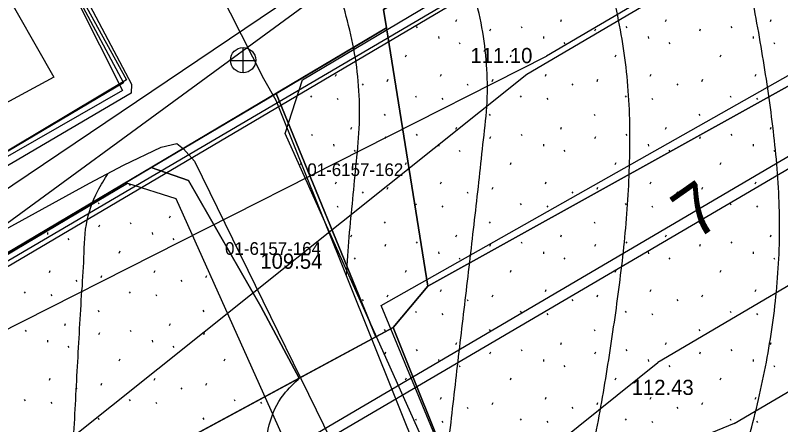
# Model space of a CAD drawing. Extents: x 412225 to 413380, y 4456471 to 4457189.
# Drawn here: x 413052.1 to 413112.6, y 4456831.1 to 4456863.4 of the extents above; entities that cross this region are included whole.
import ezdxf

# ---------------------------------------------------------------- set-up
doc = ezdxf.new("R2010")
doc.units = 0
for name, color, linetype in [('0_HALİHAZIR', 7, 'Continuous'), ('0_KADASTRO', 7, 'Continuous'), ('Level 28', 7, 'Continuous'), ('Level 41', 7, 'Continuous'), ('Level 54', 7, 'Continuous')]:
    doc.layers.add(name, color=color, linetype=linetype)

msp = doc.modelspace()

# ---------------------------------------------------------------- linework, layer by layer
at = {"layer": '0_HALİHAZIR'}
for p, q in [((413070.081, 4456858.885), (413070.081, 4456860.885)), ((413069.061, 4456859.875), (413071.061, 4456859.875))]:
    msp.add_line(p, q, dxfattribs=at)
for points in [[(413308.439, 4456995.203), (413040.966, 4456837.39), (412966.32, 4456784.092)], [(413308.103, 4456965.941), (413265.175, 4456940.384), (413047.239, 4456812.664), (412821.475, 4456681.363)], [(413101.589, 4456792.443), (413098.903, 4456797.22), (413080.986, 4456840.51), (413124.68, 4456865.219), (413175.605, 4456894.045), (413228.652, 4456922.382), (413248.055, 4456932.336), (413262.23, 4456891.913), (413262.792, 4456889.108), (413224.6, 4456867.435), (413186.768, 4456846.773), (413140.241, 4456816.307), (413141.746, 4456812.452)], [(413170.907, 4456685.636), (413151.928, 4456673.349), (413150.868, 4456674.019), (413150.219, 4456675.001), (413136.017, 4456715.95), (413125.491, 4456740.783), (413109.903, 4456772.28), (413097.267, 4456796.943), (413085.886, 4456823.793), (413072.678, 4456856.704), (413071.71, 4456858.426), (413060.306, 4456880.914), (413056.168, 4456890.292), (413056.179, 4456890.533), (413083.818, 4456906.745), (413095.637, 4456913.835), (413095.915, 4456913.724), (413109.286, 4456891.996), (413110.948, 4456888.736), (413111.525, 4456887.443)], [(413053.722, 4456872.206), (413061.252, 4456858.002), (413061.217, 4456857.274), (413038.322, 4456843.859), (413020.285, 4456875.569)], [(413055.093, 4456868.289), (413060.533, 4456857.496), (413038.685, 4456844.987), (413030.994, 4456859.668)], [(413020.058, 4456829.381), (413057.923, 4456850.172), (413060.621, 4456851.591), (413063.592, 4456853.026), (413064.835, 4456853.303), (413065.344, 4456852.894), (413066.212, 4456851.911), (413080.635, 4456822.471), (413094.339, 4456789.635), (413106.365, 4456763.307), (413116.3, 4456741.096), (413115.939, 4456739.52), (413114.755, 4456738.065), (413073.127, 4456715.414), (413072.466, 4456715.342), (413071.85, 4456715.325), (413071.322, 4456715.935), (413057.039, 4456746.517), (413050.788, 4456760.243)]]:
    msp.add_lwpolyline(points, dxfattribs=at)
msp.add_lwpolyline([(413045.692, 4456875.86), (413050.109, 4456867.6), (413044.091, 4456864.265), (413044.716, 4456862.927), (413050.777, 4456866.12), (413055.097, 4456858.544), (413039.73, 4456850.257), (413035.925, 4456857.77), (413037.903, 4456859.046), (413036.792, 4456861.076), (413034.719, 4456859.884), (413030.615, 4456867.6)], close=True, dxfattribs=at)
msp.add_circle((413070.066, 4456859.894), 1, dxfattribs=at)
for points in [[(413085.733, 4456824.175), (413086.057, 4456827.148), (413086.383, 4456830.13), (413086.721, 4456833.111), (413087.065, 4456836.091), (413087.415, 4456839.071), (413087.765, 4456842.05), (413088.114, 4456845.03), (413088.458, 4456848.01), (413088.793, 4456850.991), (413089.116, 4456853.974), (413089.378, 4456856.961), (413089.286, 4456859.906), (413088.88, 4456862.85), (413088.184, 4456865.768), (413087.501, 4456868.689), (413086.825, 4456871.612), (413086.145, 4456874.534), (413085.453, 4456877.453), (413084.559, 4456880.303), (413083.478, 4456883.054), (413082.178, 4456885.757), (413080.866, 4456888.455), (413079.571, 4456891.162), (413078.282, 4456893.871), (413076.961, 4456896.563), (413075.413, 4456899.108), (413073.943, 4456900.953)], [(413093.247, 4456806.429), (413093.375, 4456807.126), (413093.909, 4456810.078), (413094.471, 4456813.025), (413095.045, 4456815.97), (413095.633, 4456818.911), (413096.234, 4456821.851), (413096.84, 4456824.789), (413097.442, 4456827.728), (413098.019, 4456830.672), (413098.552, 4456833.623), (413099.033, 4456836.584), (413099.475, 4456839.552), (413099.875, 4456842.524), (413100.216, 4456845.504), (413100.47, 4456848.492), (413100.619, 4456851.487), (413100.649, 4456854.485), (413100.522, 4456857.478), (413100.202, 4456860.454), (413099.688, 4456863.405), (413099.05, 4456866.335), (413098.363, 4456869.256), (413097.673, 4456872.175), (413096.98, 4456875.094), (413096.281, 4456878.012), (413095.564, 4456880.924), (413094.499, 4456883.68), (413093.192, 4456886.335), (413091.61, 4456888.882), (413090.099, 4456891.474), (413088.595, 4456894.07), (413088.321, 4456894.546)], [(413078.242, 4456842.841), (413078.248, 4456842.926), (413078.46, 4456845.917), (413078.746, 4456848.903), (413079.029, 4456851.89), (413079.263, 4456854.88), (413079.195, 4456857.855), (413078.818, 4456860.797), (413078.137, 4456863.718), (413077.407, 4456866.628), (413076.682, 4456869.539), (413075.97, 4456872.453), (413075.268, 4456875.37), (413074.569, 4456878.287), (413073.865, 4456881.204), (413073.121, 4456884.109), (413072.269, 4456886.982), (413071.204, 4456889.775), (413069.607, 4456892.179), (413067.806, 4456893.972)], [(413105.33, 4456781.205), (413104.813, 4456783.505), (413104.289, 4456786.456), (413103.922, 4456789.43), (413103.689, 4456792.419), (413103.566, 4456795.415), (413103.525, 4456798.415), (413103.544, 4456801.414), (413103.666, 4456804.41), (413103.992, 4456807.38), (413104.537, 4456810.322), (413105.262, 4456813.232), (413106.05, 4456816.126), (413106.874, 4456819.011), (413107.714, 4456821.891), (413108.559, 4456824.77), (413109.395, 4456827.651), (413110.191, 4456830.543), (413110.906, 4456833.454), (413111.509, 4456836.391), (413111.978, 4456839.352), (413112.304, 4456842.331), (413112.47, 4456845.323), (413112.467, 4456848.319), (413112.299, 4456851.311), (413111.999, 4456854.294), (413111.605, 4456857.267), (413111.149, 4456860.232), (413110.634, 4456863.187), (413110.059, 4456866.131), (413109.437, 4456869.066), (413108.784, 4456871.994), (413108.113, 4456874.918), (413107.431, 4456877.839), (413106.735, 4456880.757), (413105.949, 4456883.65), (413104.853, 4456886.389), (413103.936, 4456888.023)], [(413060.445, 4456763.907), (413059.083, 4456766.576), (413057.932, 4456769.329), (413057.039, 4456772.181), (413056.374, 4456775.104), (413055.846, 4456778.055), (413055.438, 4456781.025), (413055.14, 4456784.009), (413054.941, 4456787.001), (413054.829, 4456789.998), (413054.782, 4456792.997), (413054.784, 4456795.997), (413054.832, 4456798.996), (413054.941, 4456801.994), (413055.101, 4456804.989), (413055.293, 4456807.983), (413055.488, 4456810.977), (413055.685, 4456813.97), (413055.881, 4456816.964), (413056.075, 4456819.958), (413056.262, 4456822.952), (413056.439, 4456825.947), (413056.607, 4456828.942), (413056.77, 4456831.937), (413056.933, 4456834.933), (413057.1, 4456837.928), (413057.276, 4456840.923), (413057.466, 4456843.917), (413057.675, 4456846.91), (413058.575, 4456849.556), (413059.406, 4456850.952)], [(413060.346, 4456708.22), (413060.301, 4456708.281), (413058.501, 4456710.672), (413056.576, 4456712.973), (413054.647, 4456715.271), (413052.718, 4456717.568), (413050.787, 4456719.864), (413048.855, 4456722.159), (413046.979, 4456724.498), (413045.159, 4456726.881), (413043.41, 4456729.318), (413041.677, 4456731.766), (413039.953, 4456734.222), (413038.235, 4456736.681), (413036.515, 4456739.139), (413034.789, 4456741.593), (413033.049, 4456744.037), (413031.278, 4456746.458), (413029.471, 4456748.852), (413027.632, 4456751.222), (413025.78, 4456753.582), (413023.933, 4456755.947), (413022.113, 4456758.331), (413020.446, 4456760.815), (413018.97, 4456763.386), (413017.594, 4456766.04), (413016.199, 4456768.694), (413014.728, 4456771.308), (413013.246, 4456773.916), (413011.766, 4456776.526), (413010.304, 4456779.145), (413008.864, 4456781.777), (413007.445, 4456784.421), (413006.042, 4456787.072), (413004.653, 4456789.731), (413003.281, 4456792.399), (413001.932, 4456795.079), (413000.609, 4456797.771), (412999.318, 4456800.479), (412998.238, 4456803.263), (412997.855, 4456806.037), (412998.161, 4456808.93), (412999.038, 4456811.796), (413000, 4456814.638), (413000.967, 4456817.477), (413001.862, 4456820.339), (413002.528, 4456823.251), (413002.905, 4456826.196), (413003.107, 4456829.186), (413003.333, 4456832.174), (413003.673, 4456835.123)], [(413093.041, 4456726.25), (413092.869, 4456726.617), (413091.413, 4456729.229), (413089.777, 4456731.742), (413088.081, 4456734.217), (413086.385, 4456736.691), (413084.746, 4456739.202), (413083.212, 4456741.777), (413081.774, 4456744.408), (413080.407, 4456747.078), (413079.082, 4456749.769), (413077.815, 4456752.488), (413076.611, 4456755.235), (413075.447, 4456758), (413074.262, 4456760.756), (413073.038, 4456763.494), (413071.815, 4456766.232), (413070.663, 4456769), (413069.629, 4456771.814), (413068.722, 4456774.671), (413067.964, 4456777.57), (413067.38, 4456780.507), (413066.999, 4456783.477), (413066.838, 4456786.466), (413066.913, 4456789.457), (413067.182, 4456792.44), (413067.577, 4456795.414), (413068.019, 4456798.381), (413068.473, 4456801.346), (413068.933, 4456804.311), (413069.391, 4456807.276), (413069.839, 4456810.242), (413070.272, 4456813.211), (413070.687, 4456816.182), (413071.089, 4456819.155), (413071.426, 4456822.135), (413071.663, 4456825.122), (413071.814, 4456828.117), (413072.134, 4456831.085), (413073.278, 4456833.465), (413074.588, 4456834.814)]]:
    msp.add_spline(points, degree=3, dxfattribs=at)
at = {"layer": '0_KADASTRO'}
for points in [[(413081.18, 4456863.89), (413117.11, 4456885.191), (413114.748, 4456889.381), (413112.325, 4456893.68), (413114.95, 4456895.426), (413121.901, 4456899.897), (413122.52, 4456900.295), (413129.339, 4456904.681), (413130.089, 4456905.163), (413137.659, 4456910.032), (413145.228, 4456914.9), (413152.798, 4456919.769), (413160.405, 4456924.498), (413163.636, 4456926.04), (413168.332, 4456928.282), (413168.13, 4456928.684), (413171.177, 4456930.172), (413172.785, 4456930.957), (413174.23, 4456928.127), (413188.699, 4456899.781), (413084.666, 4456842.03), (413081.416, 4456862.441)], [(413041.557, 4456839.814), (413086.818, 4456872.929), (413114.748, 4456889.381), (413117.11, 4456885.191), (413081.18, 4456863.89), (413081.416, 4456862.441), (413041.992, 4456839.072)], [(413026.958, 4456867.299), (413035.573, 4456871.845), (413038.212, 4456873.237), (413040.562, 4456874.477), (413047.89, 4456878.343), (413049.402, 4456879.141), (413054.227, 4456870.382), (413060.856, 4456858.347), (413049.621, 4456851.65), (413038.343, 4456844.928), (413031.489, 4456858.395)], [(413072.679, 4456857.262), (413081.416, 4456862.441), (413084.666, 4456842.03), (413081.926, 4456838.759), (413080.575, 4456838.03)], [(413062.8, 4456851.406), (413072.679, 4456857.262), (413080.575, 4456838.03), (413081.926, 4456838.759), (413074.509, 4456834.757), (413071.457, 4456840.426), (413065.741, 4456850.378)], [(412988.517, 4456807.371), (413039.412, 4456837.541), (413039.961, 4456836.604), (413040.994, 4456834.845), (413043.581, 4456836.363), (413042.548, 4456838.124), (413041.992, 4456839.072), (413062.8, 4456851.406), (413065.741, 4456850.378), (413071.457, 4456840.426), (413074.509, 4456834.757), (412989.577, 4456788.932)], [(412989.577, 4456788.932), (413081.926, 4456838.759), (413101.802, 4456789.154), (413094.361, 4456785.1), (413093.757, 4456784.771), (413072.6, 4456773.74), (413072.46, 4456773.67), (413051.63, 4456762.814), (413042.762, 4456758.202), (412995.486, 4456733.566)]]:
    msp.add_lwpolyline(points, close=True, dxfattribs=at)
msp.add_lwpolyline([(413101.802, 4456789.154), (413081.926, 4456838.759), (413084.666, 4456842.03), (413188.699, 4456899.781), (413227.203, 4456920.401), (413243.637, 4456929.202), (413244.91, 4456926.572), (413267.668, 4456885.105), (413263.645, 4456882.832), (413242.448, 4456870.545), (413228.112, 4456862.238), (413213.766, 4456853.922), (413193.383, 4456842.116), (413184.691, 4456837.083), (413183.689, 4456836.502), (413165.406, 4456825.906)], dxfattribs=at)
at = {"layer": 'Level 28'}
for p, q in [((413049.366, 4456879.013), (413060.623, 4456858.115)), ((413074.751, 4456858.353), (413088.956, 4456866.772)), ((413060.623, 4456858.115), (413049.384, 4456851.449)), ((413073.402, 4456854.087), (413074.751, 4456858.353)), ((413096.311, 4456803.183), (413073.402, 4456854.087)), ((413052.056, 4456844.896), (413060.934, 4456850.161)), ((413060.934, 4456850.161), (413064.745, 4456848.956)), ((413064.745, 4456848.956), (413087.491, 4456798.415)), ((413035.606, 4456835.154), (413052.056, 4456844.896))]:
    msp.add_line(p, q, dxfattribs=at)
at = {"layer": 'Level 41'}
for p, q in [((413086.885, 4456862.947), (413086.956, 4456863.106)), ((413095.178, 4456862.947), (413095.249, 4456863.106)), ((413103.471, 4456862.947), (413103.542, 4456863.106)), ((413111.764, 4456862.947), (413111.835, 4456863.106)), ((413081.291, 4456862.218), (413081.298, 4456862.233)), ((413083.756, 4456862.563), (413083.827, 4456862.456)), ((413089.584, 4456862.218), (413089.656, 4456862.378)), ((413092.049, 4456862.563), (413092.12, 4456862.456)), ((413097.877, 4456862.218), (413097.949, 4456862.378)), ((413100.342, 4456862.563), (413100.413, 4456862.456)), ((413106.17, 4456862.218), (413106.242, 4456862.378)), ((413108.635, 4456862.563), (413108.706, 4456862.456)), ((413085.514, 4456861.772), (413085.532, 4456861.612)), ((413093.807, 4456861.772), (413093.825, 4456861.612)), ((413102.1, 4456861.772), (413102.118, 4456861.612)), ((413110.393, 4456861.772), (413110.411, 4456861.612)), ((413087.144, 4456861.302), (413087.214, 4456861.195)), ((413095.437, 4456861.302), (413095.507, 4456861.195)), ((413103.73, 4456861.302), (413103.8, 4456861.195)), ((413112.023, 4456861.302), (413112.093, 4456861.195)), ((413082.907, 4456860.158), (413082.979, 4456860.318)), ((413091.2, 4456860.158), (413091.272, 4456860.318)), ((413099.493, 4456860.158), (413099.565, 4456860.318)), ((413107.786, 4456860.158), (413107.858, 4456860.318)), ((413077.386, 4456858.628), (413077.456, 4456858.788)), ((413085.679, 4456858.628), (413085.749, 4456858.788)), ((413093.972, 4456858.628), (413094.042, 4456858.788)), ((413102.265, 4456858.628), (413102.335, 4456858.788)), ((413110.558, 4456858.628), (413110.628, 4456858.788)), ((413079.481, 4456858.012), (413079.552, 4456857.906)), ((413081.469, 4456858.22), (413081.54, 4456858.38)), ((413087.774, 4456858.012), (413087.845, 4456857.906)), ((413089.762, 4456858.22), (413089.833, 4456858.38)), ((413096.067, 4456858.012), (413096.138, 4456857.906)), ((413098.055, 4456858.22), (413098.126, 4456858.38)), ((413104.36, 4456858.012), (413104.431, 4456857.906)), ((413106.348, 4456858.22), (413106.419, 4456858.38)), ((413075.396, 4456857.083), (413075.467, 4456856.976)), ((413077.495, 4456856.891), (413077.566, 4456856.784)), ((413083.689, 4456857.083), (413083.76, 4456856.976)), ((413085.788, 4456856.891), (413085.859, 4456856.784)), ((413091.982, 4456857.083), (413092.053, 4456856.976)), ((413094.081, 4456856.891), (413094.152, 4456856.784)), ((413100.275, 4456857.083), (413100.346, 4456856.976)), ((413102.374, 4456856.891), (413102.445, 4456856.784)), ((413108.568, 4456857.083), (413108.639, 4456856.976)), ((413110.667, 4456856.891), (413110.738, 4456856.784)), ((413081.233, 4456855.63), (413081.304, 4456855.523)), ((413089.526, 4456855.63), (413089.597, 4456855.523)), ((413097.819, 4456855.63), (413097.89, 4456855.523)), ((413106.112, 4456855.63), (413106.183, 4456855.523)), ((413078.592, 4456854.437), (413078.663, 4456854.596)), ((413086.885, 4456854.437), (413086.956, 4456854.596)), ((413095.178, 4456854.437), (413095.249, 4456854.596)), ((413103.471, 4456854.437), (413103.542, 4456854.596)), ((413111.764, 4456854.437), (413111.835, 4456854.596)), ((413075.463, 4456854.053), (413075.534, 4456853.946)), ((413081.291, 4456853.708), (413081.363, 4456853.868)), ((413083.756, 4456854.053), (413083.827, 4456853.946)), ((413089.584, 4456853.708), (413089.656, 4456853.868)), ((413092.049, 4456854.053), (413092.12, 4456853.946)), ((413097.877, 4456853.708), (413097.949, 4456853.868)), ((413100.342, 4456854.053), (413100.413, 4456853.946)), ((413106.17, 4456853.708), (413106.242, 4456853.868)), ((413108.635, 4456854.053), (413108.706, 4456853.946)), ((413077.221, 4456853.262), (413077.239, 4456853.102)), ((413085.514, 4456853.262), (413085.532, 4456853.102)), ((413093.807, 4456853.262), (413093.825, 4456853.102)), ((413102.1, 4456853.262), (413102.118, 4456853.102)), ((413110.393, 4456853.262), (413110.411, 4456853.102)), ((413078.851, 4456852.792), (413078.921, 4456852.685)), ((413087.144, 4456852.792), (413087.214, 4456852.685)), ((413095.437, 4456852.792), (413095.507, 4456852.685)), ((413103.73, 4456852.792), (413103.8, 4456852.685)), ((413112.023, 4456852.792), (413112.093, 4456852.685)), ((413074.614, 4456851.648), (413074.686, 4456851.808)), ((413082.907, 4456851.648), (413082.979, 4456851.808)), ((413091.2, 4456851.648), (413091.272, 4456851.808)), ((413099.493, 4456851.648), (413099.565, 4456851.808)), ((413107.786, 4456851.648), (413107.858, 4456851.808)), ((413061.058, 4456850.089), (413061.129, 4456849.982)), ((413077.386, 4456850.118), (413077.456, 4456850.278)), ((413085.679, 4456850.118), (413085.749, 4456850.278)), ((413093.972, 4456850.118), (413094.042, 4456850.278)), ((413102.265, 4456850.118), (413102.335, 4456850.278)), ((413110.558, 4456850.118), (413110.628, 4456850.278)), ((413079.481, 4456849.502), (413079.552, 4456849.396)), ((413081.469, 4456849.71), (413081.54, 4456849.87)), ((413087.774, 4456849.502), (413087.845, 4456849.396)), ((413089.762, 4456849.71), (413089.833, 4456849.87)), ((413096.067, 4456849.502), (413096.138, 4456849.396)), ((413098.055, 4456849.71), (413098.126, 4456849.87)), ((413104.36, 4456849.502), (413104.431, 4456849.396)), ((413106.348, 4456849.71), (413106.419, 4456849.87)), ((413058.602, 4456848.636), (413058.673, 4456848.529)), ((413077.495, 4456848.381), (413077.566, 4456848.274)), ((413083.689, 4456848.573), (413083.76, 4456848.466)), ((413085.788, 4456848.381), (413085.859, 4456848.274)), ((413091.982, 4456848.573), (413092.053, 4456848.466)), ((413094.081, 4456848.381), (413094.152, 4456848.274)), ((413100.275, 4456848.573), (413100.346, 4456848.466)), ((413102.374, 4456848.381), (413102.445, 4456848.274)), ((413108.568, 4456848.573), (413108.639, 4456848.466)), ((413110.667, 4456848.381), (413110.738, 4456848.274)), ((413064.254, 4456847.443), (413064.325, 4456847.602)), ((413061.125, 4456847.059), (413061.196, 4456846.952)), ((413081.233, 4456847.12), (413081.304, 4456847.013)), ((413089.526, 4456847.12), (413089.597, 4456847.013)), ((413097.819, 4456847.12), (413097.89, 4456847.013)), ((413106.112, 4456847.12), (413106.183, 4456847.013)), ((413058.66, 4456846.714), (413058.732, 4456846.874)), ((413054.59, 4456846.268), (413054.608, 4456846.108)), ((413056.22, 4456845.798), (413056.29, 4456845.691)), ((413062.883, 4456846.268), (413062.901, 4456846.108)), ((413064.513, 4456845.798), (413064.583, 4456845.691)), ((413078.592, 4456845.927), (413078.663, 4456846.086)), ((413086.885, 4456845.927), (413086.956, 4456846.086)), ((413095.178, 4456845.927), (413095.249, 4456846.086)), ((413103.471, 4456845.927), (413103.542, 4456846.086)), ((413111.764, 4456845.927), (413111.835, 4456846.086)), ((413081.291, 4456845.198), (413081.363, 4456845.358)), ((413083.756, 4456845.543), (413083.827, 4456845.436)), ((413089.584, 4456845.198), (413089.656, 4456845.358)), ((413092.049, 4456845.543), (413092.12, 4456845.436)), ((413097.877, 4456845.198), (413097.949, 4456845.358)), ((413100.342, 4456845.543), (413100.413, 4456845.436)), ((413106.17, 4456845.198), (413106.242, 4456845.358)), ((413108.635, 4456845.543), (413108.706, 4456845.436)), ((413060.276, 4456844.654), (413060.348, 4456844.814)), ((413085.514, 4456844.752), (413085.532, 4456844.592)), ((413093.807, 4456844.752), (413093.825, 4456844.592)), ((413102.1, 4456844.752), (413102.118, 4456844.592)), ((413110.393, 4456844.752), (413110.411, 4456844.592)), ((413078.851, 4456844.282), (413078.921, 4456844.175)), ((413087.144, 4456844.282), (413087.214, 4456844.175)), ((413095.437, 4456844.282), (413095.507, 4456844.175)), ((413103.73, 4456844.282), (413103.8, 4456844.175)), ((413112.023, 4456844.282), (413112.093, 4456844.175)), ((413054.755, 4456843.124), (413054.825, 4456843.284)), ((413058.838, 4456842.716), (413058.909, 4456842.876)), ((413063.048, 4456843.124), (413063.118, 4456843.284)), ((413067.131, 4456842.716), (413067.202, 4456842.876)), ((413082.907, 4456843.138), (413082.979, 4456843.298)), ((413091.2, 4456843.138), (413091.272, 4456843.298)), ((413099.493, 4456843.138), (413099.565, 4456843.298)), ((413107.786, 4456843.138), (413107.858, 4456843.298)), ((413056.85, 4456842.508), (413056.921, 4456842.402)), ((413065.143, 4456842.508), (413065.214, 4456842.402)), ((413052.765, 4456841.579), (413052.836, 4456841.472)), ((413061.058, 4456841.579), (413061.129, 4456841.472)), ((413085.679, 4456841.608), (413085.749, 4456841.768)), ((413093.972, 4456841.608), (413094.042, 4456841.768)), ((413102.265, 4456841.608), (413102.335, 4456841.768)), ((413110.558, 4456841.608), (413110.628, 4456841.768)), ((413054.864, 4456841.387), (413054.935, 4456841.28)), ((413063.157, 4456841.387), (413063.228, 4456841.28)), ((413079.481, 4456840.992), (413079.552, 4456840.886)), ((413081.469, 4456841.2), (413081.54, 4456841.36)), ((413087.774, 4456840.992), (413087.845, 4456840.886)), ((413089.762, 4456841.2), (413089.833, 4456841.36)), ((413096.067, 4456840.992), (413096.138, 4456840.886)), ((413098.055, 4456841.2), (413098.126, 4456841.36)), ((413104.36, 4456840.992), (413104.431, 4456840.886)), ((413106.348, 4456841.2), (413106.419, 4456841.36)), ((413058.602, 4456840.126), (413058.673, 4456840.019)), ((413066.895, 4456840.126), (413066.966, 4456840.019)), ((413083.689, 4456840.063), (413083.76, 4456839.956)), ((413085.788, 4456839.871), (413085.859, 4456839.764)), ((413091.982, 4456840.063), (413092.053, 4456839.956)), ((413094.081, 4456839.871), (413094.152, 4456839.764)), ((413100.275, 4456840.063), (413100.346, 4456839.956)), ((413102.374, 4456839.871), (413102.445, 4456839.764)), ((413108.568, 4456840.063), (413108.639, 4456839.956)), ((413110.667, 4456839.871), (413110.738, 4456839.764)), ((413055.961, 4456838.933), (413056.032, 4456839.092)), ((413064.254, 4456838.933), (413064.325, 4456839.092)), ((413052.832, 4456838.549), (413052.903, 4456838.442)), ((413061.125, 4456838.549), (413061.196, 4456838.442)), ((413069.418, 4456838.549), (413069.451, 4456838.499)), ((413081.233, 4456838.61), (413081.304, 4456838.503)), ((413089.526, 4456838.61), (413089.597, 4456838.503)), ((413097.819, 4456838.61), (413097.89, 4456838.503)), ((413106.112, 4456838.61), (413106.183, 4456838.503)), ((413058.66, 4456838.204), (413058.732, 4456838.364)), ((413066.953, 4456838.204), (413067.025, 4456838.364)), ((413054.59, 4456837.758), (413054.608, 4456837.598)), ((413056.22, 4456837.288), (413056.29, 4456837.181)), ((413062.883, 4456837.758), (413062.901, 4456837.598)), ((413064.513, 4456837.288), (413064.583, 4456837.181)), ((413086.885, 4456837.417), (413086.956, 4456837.576)), ((413095.178, 4456837.417), (413095.249, 4456837.576)), ((413103.471, 4456837.417), (413103.542, 4456837.576)), ((413111.764, 4456837.417), (413111.835, 4456837.576)), ((413081.291, 4456836.688), (413081.363, 4456836.848)), ((413083.756, 4456837.033), (413083.827, 4456836.926)), ((413089.584, 4456836.688), (413089.656, 4456836.848)), ((413092.049, 4456837.033), (413092.12, 4456836.926)), ((413097.877, 4456836.688), (413097.949, 4456836.848)), ((413100.342, 4456837.033), (413100.413, 4456836.926)), ((413106.17, 4456836.688), (413106.242, 4456836.848)), ((413108.635, 4456837.033), (413108.706, 4456836.926)), ((413060.276, 4456836.144), (413060.348, 4456836.304)), ((413068.569, 4456836.144), (413068.641, 4456836.304)), ((413085.514, 4456836.242), (413085.532, 4456836.082)), ((413093.807, 4456836.242), (413093.825, 4456836.082)), ((413102.1, 4456836.242), (413102.118, 4456836.082)), ((413110.393, 4456836.242), (413110.411, 4456836.082)), ((413087.144, 4456835.772), (413087.214, 4456835.665)), ((413095.437, 4456835.772), (413095.507, 4456835.665)), ((413103.73, 4456835.772), (413103.8, 4456835.665)), ((413112.023, 4456835.772), (413112.093, 4456835.665)), ((413054.755, 4456834.614), (413054.825, 4456834.774)), ((413058.838, 4456834.206), (413058.909, 4456834.366)), ((413063.048, 4456834.614), (413063.118, 4456834.774)), ((413067.131, 4456834.206), (413067.202, 4456834.366)), ((413082.907, 4456834.628), (413082.979, 4456834.788)), ((413091.2, 4456834.628), (413091.272, 4456834.788)), ((413099.493, 4456834.628), (413099.565, 4456834.788)), ((413107.786, 4456834.628), (413107.858, 4456834.788)), ((413056.85, 4456833.998), (413056.921, 4456833.892)), ((413065.143, 4456833.998), (413065.214, 4456833.892)), ((413052.765, 4456833.069), (413052.836, 4456832.962)), ((413061.058, 4456833.069), (413061.129, 4456832.962)), ((413069.351, 4456833.069), (413069.422, 4456832.962)), ((413085.679, 4456833.098), (413085.749, 4456833.258)), ((413093.972, 4456833.098), (413094.042, 4456833.258)), ((413102.265, 4456833.098), (413102.335, 4456833.258)), ((413110.558, 4456833.098), (413110.628, 4456833.258)), ((413054.864, 4456832.877), (413054.935, 4456832.77)), ((413063.157, 4456832.877), (413063.228, 4456832.77)), ((413071.45, 4456832.877), (413071.521, 4456832.77)), ((413087.774, 4456832.482), (413087.845, 4456832.376)), ((413089.762, 4456832.69), (413089.833, 4456832.85)), ((413096.067, 4456832.482), (413096.138, 4456832.376)), ((413098.055, 4456832.69), (413098.126, 4456832.85)), ((413104.36, 4456832.482), (413104.431, 4456832.376)), ((413106.348, 4456832.69), (413106.419, 4456832.85)), ((413058.602, 4456831.616), (413058.673, 4456831.509)), ((413066.895, 4456831.616), (413066.966, 4456831.509)), ((413083.689, 4456831.553), (413083.76, 4456831.446)), ((413085.788, 4456831.361), (413085.859, 4456831.254)), ((413091.982, 4456831.553), (413092.053, 4456831.446)), ((413094.081, 4456831.361), (413094.152, 4456831.254)), ((413100.275, 4456831.553), (413100.346, 4456831.446)), ((413102.374, 4456831.361), (413102.445, 4456831.254)), ((413108.568, 4456831.553), (413108.639, 4456831.446)), ((413110.667, 4456831.361), (413110.738, 4456831.254))]:
    msp.add_line(p, q, dxfattribs=at)
at = {"layer": 'Level 54'}
for p, q in [((413038.59, 4456841.108), (413086.356, 4456873.302)), ((413042.638, 4456834.208), (413094.065, 4456860.208)), ((413042.792, 4456819.117), (413092.502, 4456858.794)), ((413053.785, 4456796.664), (413102.863, 4456836.014)), ((413108.887, 4456831.188), (413049.936, 4456807.077))]:
    msp.add_line(p, q, dxfattribs=at)
for points in [[(413269.062, 4456971.728), (413239.677, 4456954.431), (413040.614, 4456837.658)], [(413046.364, 4456813.097), (413264.689, 4456941.261), (413308.102, 4456966.436)], [(413092.502, 4456858.794), (413202.236, 4456923.211)], [(413195.132, 4456919.489), (413094.068, 4456860.203)], [(413211.499, 4456899.877), (413102.863, 4456836.014)], [(413108.887, 4456831.188), (413218.485, 4456895.526)]]:
    msp.add_lwpolyline(points, dxfattribs=at)

# ---------------------------------------------------------------- texts
at = {"layer": '0_HALİHAZIR'}
for s, p in [('111.10 ', (413088.035, 4456859.66)), ('109.54 ', (413071.429, 4456843.41)), ('112.43 ', (413100.789, 4456833.437))]:
    msp.add_text(s, height=1.2, dxfattribs=at).set_placement(p)
at = {"layer": '0_KADASTRO'}
for s, p in [('01-6157-162', (413075.147, 4456850.738)), ('01-6157-162', (413075.147, 4456850.738)), ('01-6157-164', (413068.642, 4456844.509)), ('01-6157-164', (413068.642, 4456844.509))]:
    msp.add_text(s, height=1, dxfattribs=at).set_placement(p)
at = {"layer": 'Level 54'}
msp.add_text('7', height=4, rotation=35.08135, dxfattribs=at).set_placement((413105.848, 4456845.584))

doc.saveas('drawing.dxf')
